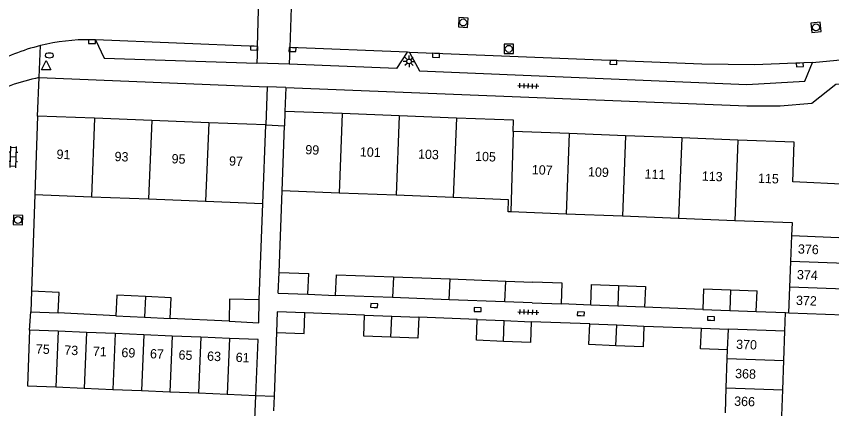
# Model space of a CAD drawing. Extents: x 132994 to 136000, y 393499 to 395512.
# Drawn here: x 134480.9 to 134568.3, y 394295.8 to 394337.9 of the extents above; entities that cross this region are included whole.
import ezdxf

# ---------------------------------------------------------------- set-up
doc = ezdxf.new("R2010")
doc.units = 0
for name, color, linetype in [('gg-afsc-erfafscheiding', 7, 'Continuous'), ('gg-afsc-hekwerk', 7, 'Continuous'), ('gg-afsc-muur', 7, 'Continuous'), ('gg-anno-huisnummerreeks BGT', 7, 'Continuous'), ('gg-bbg-bijgebouw', 7, 'Continuous'), ('gg-bbg-gedigitaliseerde bebouwing', 7, 'Continuous'), ('gg-bbg-gedigitaliseerde bijgebouw', 7, 'Continuous'), ('gg-bbg-hoofdgebouw', 7, 'Continuous'), ('gg-bbg-tussenscheiding', 7, 'Continuous'), ('gg-knt-verharding', 7, 'Continuous'), ('gg-knt-verharding nz', 7, 'Continuous'), ('gt-grn-weggrens', 7, 'Continuous'), ('gt-symb-brandkraan', 7, 'Continuous'), ('gt-symb-klinker verharding', 7, 'Continuous'), ('gt-symb-kolk', 7, 'Continuous'), ('gt-symb-lichtmast', 7, 'Continuous'), ('gt-symb-rioolschacht', 7, 'Continuous'), ('gt-symb-tegel verharding', 7, 'Continuous'), ('gt-symb-waterafsluiter', 7, 'Continuous')]:
    doc.layers.add(name, color=color, linetype=linetype)

# ---------------------------------------------------------------- blocks, each defined once
blk = doc.blocks.new('gt0-KOLK')
at = {"layer": 'gt-symb-kolk'}
blk.add_lwpolyline([(0, 0), (0.375, 0), (0.375, 0.4), (-0.375, 0.4), (-0.375, 0), (0, 0)], dxfattribs=at)
blk = doc.blocks.new('gt0-WAFSL')
at = {"layer": 'gt-symb-waterafsluiter'}
for p, q in [((-0.5, -0.333), (0, 0.667)), ((0, 0.667), (0.5, -0.333)), ((0.5, -0.333), (-0.5, -0.333))]:
    blk.add_line(p, q, dxfattribs=at)
blk = doc.blocks.new('gt0-BR')
at = {"layer": 'gt-symb-brandkraan'}
for centre, radius, start, end in [((-0.244, 0), 0.206, 107.56694, 252.43307), ((0.599, -2.664), 3, 106.89205, 107.56694), ((0, -0.691), 0.938, 73.10799, 106.89205), ((-0.599, -2.664), 3, 72.43309, 73.10799), ((0.244, 0), 0.206, 287.56695, 72.43309), ((0.599, 2.664), 3, 252.43307, 253.10797), ((0, 0.691), 0.938, 253.10797, 286.89206), ((-0.599, 2.664), 3, 286.89206, 287.56695)]:
    blk.add_arc(centre, radius, start, end, dxfattribs=at)
blk = doc.blocks.new('gt0-KL1')
at = {"layer": 'gt-symb-klinker verharding'}
for p, q in [((-1.15, 0.3), (1.15, 0.3)), ((-1, -0.3), (-1, 0.3)), ((-0.5, 0.3), (-0.5, 0.45)), ((0, -0.3), (0, 0.3)), ((0.5, 0.3), (0.5, 0.45)), ((1, -0.3), (1, 0.3)), ((-1.15, -0.3), (1.15, -0.3)), ((-0.5, -0.45), (-0.5, -0.3)), ((0.5, -0.45), (0.5, -0.3))]:
    blk.add_line(p, q, dxfattribs=at)
blk = doc.blocks.new('gt0-RS')
at = {"layer": 'gt-symb-rioolschacht'}
blk.add_lwpolyline([(-0.5, -0.5), (0.5, -0.5), (0.5, 0.5), (-0.5, 0.5)], close=True, dxfattribs=at)
blk.add_circle((0, 0), 0.375, dxfattribs=at)
blk = doc.blocks.new('gt0-LMAST')
at = {"layer": 'gt-symb-lichtmast'}
for p, q in [((-0.182, 0.173), (-0.447, 0.438)), ((-0.005, 0.246), (-0.005, 0.621)), ((0.172, 0.173), (0.437, 0.438)), ((-0.255, -0.004), (-0.63, -0.004)), ((-0.182, -0.181), (-0.447, -0.446)), ((-0.005, -0.254), (-0.005, -0.629)), ((0.437, -0.446), (0.172, -0.181)), ((0.245, -0.004), (0.62, -0.004))]:
    blk.add_line(p, q, dxfattribs=at)
blk.add_circle((-0.005, -0.004), 0.25, dxfattribs=at)
blk = doc.blocks.new('gt0-TEG1')
at = {"layer": 'gt-symb-tegel verharding'}
for p, q in [((-1.125, 0), (1.125, 0)), ((-0.9, -0.25), (-0.9, 0.25)), ((-0.45, -0.25), (-0.45, 0.25)), ((0, -0.25), (0, 0.25)), ((0.45, -0.25), (0.45, 0.25)), ((0.9, -0.25), (0.9, 0.25))]:
    blk.add_line(p, q, dxfattribs=at)

msp = doc.modelspace()

# ---------------------------------------------------------------- linework, layer by layer
at = {"layer": 'gg-afsc-erfafscheiding'}
for p, q in [((134482.85, 394318.78), (134482.51, 394308.42)), ((134509.041, 394310.42), (134509.372, 394319.175)), ((134506.915, 394307.481), (134507.29, 394317.81)), ((134512.142, 394308.094), (134515.089, 394307.964)), ((134542.468, 394306.914), (134539.322, 394307.038)), ((134554.48, 394306.45), (134548.25, 394306.691)), ((134491.555, 394305.768), (134485.37, 394306.08)), ((134518.221, 394305.833), (134511.815, 394306.097)), ((134530.308, 394305.373), (134524.028, 394305.609)), ((134503.681, 394305.183), (134497.367, 394305.488)), ((134542.372, 394304.91), (134536.089, 394305.139)), ((134548.17, 394304.677), (134554.335, 394304.457)), ((134508.783, 394303.97), (134508.513, 394297.158)), ((134508.513, 394297.158), (134508.45, 394295.58))]:
    msp.add_line(p, q, dxfattribs=at)
at = {"layer": 'gg-afsc-hekwerk'}
for p, q in [((134507.62, 394326.23), (134509.628, 394326.147)), ((134482.28, 394304.24), (134482.41, 394306.21)), ((134506.54, 394297.24), (134508.513, 394297.158))]:
    msp.add_line(p, q, dxfattribs=at)
at = {"layer": 'gg-afsc-muur'}
for p, q in [((134560.225, 394306.229), (134563.375, 394306.108)), ((134563.375, 394306.108), (134563.713, 394306.095))]:
    msp.add_line(p, q, dxfattribs=at)
at = {"layer": 'gg-bbg-bijgebouw'}
for p, q in [((134508.944, 394308.215), (134509.041, 394310.42)), ((134509.041, 394310.42), (134512.225, 394310.296)), ((134512.142, 394308.094), (134512.225, 394310.296)), ((134515.089, 394307.964), (134515.198, 394310.18)), ((134515.198, 394310.18), (134521.322, 394309.958)), ((134521.322, 394309.958), (134527.401, 394309.721)), ((134527.401, 394309.721), (134533.367, 394309.493)), ((134482.51, 394308.42), (134482.41, 394306.21)), ((134508.944, 394308.215), (134512.142, 394308.094)), ((134554.57, 394308.68), (134554.48, 394306.45)), ((134521.196, 394307.732), (134515.089, 394307.964)), ((134527.301, 394307.493), (134521.196, 394307.732)), ((134533.277, 394307.265), (134527.301, 394307.493)), ((134545.367, 394306.802), (134542.468, 394306.914)), ((134548.25, 394306.691), (134545.367, 394306.802)), ((134554.48, 394306.45), (134557.398, 394306.338)), ((134482.41, 394306.21), (134485.37, 394306.08)), ((134518.221, 394305.833), (134521.125, 394305.721)), ((134521.125, 394305.721), (134524.028, 394305.609)), ((134557.398, 394306.338), (134560.225, 394306.229)), ((134530.308, 394305.373), (134533.199, 394305.256)), ((134533.199, 394305.256), (134536.089, 394305.139)), ((134542.372, 394304.91), (134545.271, 394304.794)), ((134545.271, 394304.794), (134548.17, 394304.677)), ((134485.343, 394304.113), (134482.28, 394304.24)), ((134488.406, 394303.985), (134485.343, 394304.113)), ((134491.469, 394303.858), (134488.406, 394303.985)), ((134494.532, 394303.73), (134491.469, 394303.858)), ((134554.25, 394302.23), (134554.335, 394304.457)), ((134554.335, 394304.457), (134557.24, 394304.348)), ((134563.29, 394304.12), (134557.24, 394304.348)), ((134563.18, 394300.974), (134563.29, 394304.12)), ((134497.595, 394303.603), (134494.532, 394303.73)), ((134500.658, 394303.475), (134497.595, 394303.603)), ((134503.721, 394303.348), (134500.658, 394303.475)), ((134563.07, 394297.848), (134563.18, 394300.974)), ((134485.094, 394298.142), (134488.157, 394298.013)), ((134488.157, 394298.013), (134491.22, 394297.885)), ((134491.22, 394297.885), (134494.283, 394297.756)), ((134494.283, 394297.756), (134497.346, 394297.627)), ((134497.346, 394297.627), (134500.409, 394297.498)), ((134562.972, 394295.055), (134563.07, 394297.848)), ((134500.409, 394297.498), (134503.472, 394297.369)), ((134503.472, 394297.369), (134506.54, 394297.24))]:
    msp.add_line(p, q, dxfattribs=at)
for points in [[(134542.468, 394306.914), (134542.554, 394309.142), (134545.452, 394309.03)], [(134545.452, 394309.03), (134548.336, 394308.919), (134548.25, 394306.691)], [(134485.37, 394306.08), (134485.47, 394308.28), (134482.51, 394308.42)], [(134563.713, 394306.095), (134569.6, 394305.87), (134569.704, 394308.623)], [(134511.815, 394306.097), (134508.856, 394306.194), (134508.783, 394303.97)], [(134508.783, 394303.97), (134511.742, 394303.873), (134511.815, 394306.097)], [(134521.039, 394303.493), (134518.135, 394303.605), (134518.221, 394305.833)], [(134524.028, 394305.609), (134523.942, 394303.38), (134521.039, 394303.493)], [(134533.109, 394303.028), (134530.218, 394303.145), (134530.308, 394305.373)], [(134536.089, 394305.139), (134535.999, 394302.911), (134533.109, 394303.028)], [(134545.181, 394302.566), (134542.282, 394302.682), (134542.372, 394304.91)], [(134548.17, 394304.677), (134548.08, 394302.449), (134545.181, 394302.566)], [(134482.28, 394304.24), (134482.06, 394298.27), (134485.094, 394298.142)], [(134506.54, 394297.24), (134506.79, 394303.22), (134503.721, 394303.348)]]:
    msp.add_lwpolyline(points, dxfattribs=at)
at = {"layer": 'gg-bbg-gedigitaliseerde bebouwing'}
for p, q in [((134509.372, 394319.175), (134509.628, 394326.147)), ((134515.476, 394318.934), (134509.372, 394319.175)), ((134521.603, 394318.693), (134515.476, 394318.934)), ((134527.73, 394318.451), (134521.603, 394318.693)), ((134539.834, 394316.682), (134533.897, 394316.916)), ((134545.863, 394316.444), (134539.834, 394316.682)), ((134551.892, 394316.207), (134545.863, 394316.444)), ((134557.921, 394315.969), (134551.892, 394316.207))]:
    msp.add_line(p, q, dxfattribs=at)
for points in [[(134533.897, 394316.916), (134533.619, 394316.927), (134533.67, 394318.217), (134527.73, 394318.451)], [(134564.042, 394314.364), (134564.096, 394315.726), (134557.921, 394315.969)]]:
    msp.add_lwpolyline(points, dxfattribs=at)
at = {"layer": 'gg-bbg-gedigitaliseerde bijgebouw'}
for p, q in [((134563.934, 394311.606), (134564.042, 394314.364)), ((134563.826, 394308.854), (134563.934, 394311.606)), ((134533.367, 394309.493), (134536.259, 394309.387)), ((134554.57, 394308.68), (134557.472, 394308.566)), ((134557.472, 394308.566), (134560.311, 394308.454)), ((134560.225, 394306.229), (134560.311, 394308.454)), ((134563.713, 394306.095), (134563.826, 394308.854)), ((134536.178, 394307.159), (134533.277, 394307.265)), ((134536.178, 394307.159), (134539.322, 394307.038)), ((134491.555, 394305.768), (134494.63, 394305.62)), ((134494.63, 394305.62), (134497.367, 394305.488)), ((134557.155, 394302.119), (134554.25, 394302.23)), ((134557.122, 394301.183), (134557.155, 394302.119)), ((134557.011, 394298.035), (134557.122, 394301.183)), ((134556.917, 394295.382), (134557.011, 394298.035))]:
    msp.add_line(p, q, dxfattribs=at)
for points in [[(134539.322, 394307.038), (134539.408, 394309.266), (134536.259, 394309.387)], [(134494.708, 394307.834), (134491.662, 394307.981), (134491.555, 394305.768)], [(134497.367, 394305.488), (134497.473, 394307.7), (134494.708, 394307.834)], [(134506.915, 394307.481), (134503.733, 394307.551), (134503.681, 394305.183)], [(134503.681, 394305.183), (134506.861, 394305.029), (134506.915, 394307.481)]]:
    msp.add_lwpolyline(points, dxfattribs=at)
at = {"layer": 'gg-bbg-hoofdgebouw'}
for p, q in [((134509.68, 394327.68), (134509.628, 394326.147)), ((134515.807, 394327.443), (134509.68, 394327.68)), ((134521.934, 394327.205), (134515.807, 394327.443)), ((134483.15, 394327.19), (134482.85, 394318.78)), ((134489.267, 394326.95), (134483.15, 394327.19)), ((134495.384, 394326.71), (134489.267, 394326.95)), ((134501.501, 394326.47), (134495.384, 394326.71)), ((134528.061, 394326.968), (134521.934, 394327.205)), ((134507.62, 394326.23), (134501.501, 394326.47)), ((134507.29, 394317.81), (134507.62, 394326.23)), ((134540.172, 394325.302), (134534.14, 394325.53)), ((134546.202, 394325.074), (134540.172, 394325.302)), ((134552.231, 394324.846), (134546.202, 394325.074)), ((134558.26, 394324.618), (134552.231, 394324.846)), ((134482.85, 394318.78), (134488.936, 394318.538)), ((134488.936, 394318.538), (134495.053, 394318.296)), ((134495.053, 394318.296), (134501.17, 394318.053)), ((134501.17, 394318.053), (134507.29, 394317.81))]:
    msp.add_line(p, q, dxfattribs=at)
for points in [[(134534.14, 394325.53), (134534.19, 394326.73), (134528.061, 394326.968)], [(134570.13, 394319.86), (134564.13, 394320.12), (134564.29, 394324.39), (134558.26, 394324.618)]]:
    msp.add_lwpolyline(points, dxfattribs=at)
at = {"layer": 'gg-bbg-tussenscheiding'}
for p, q in [((134515.807, 394327.443), (134515.476, 394318.934)), ((134489.267, 394326.95), (134488.936, 394318.538)), ((134495.384, 394326.71), (134495.053, 394318.296)), ((134521.934, 394327.205), (134521.603, 394318.693)), ((134528.061, 394326.968), (134527.73, 394318.451)), ((134501.501, 394326.47), (134501.17, 394318.053)), ((134534.14, 394325.53), (134533.897, 394316.916)), ((134540.172, 394325.302), (134539.834, 394316.682)), ((134546.202, 394325.074), (134545.863, 394316.444)), ((134552.231, 394324.846), (134551.892, 394316.207)), ((134558.26, 394324.618), (134557.921, 394315.969)), ((134564.042, 394314.364), (134569.913, 394314.128)), ((134569.809, 394311.375), (134563.934, 394311.606)), ((134521.322, 394309.958), (134521.196, 394307.732)), ((134527.301, 394307.493), (134527.401, 394309.721)), ((134533.277, 394307.265), (134533.367, 394309.493)), ((134545.452, 394309.03), (134545.367, 394306.802)), ((134557.472, 394308.566), (134557.398, 394306.338)), ((134569.704, 394308.623), (134563.826, 394308.854)), ((134494.708, 394307.834), (134494.63, 394305.62)), ((134521.039, 394303.493), (134521.125, 394305.721)), ((134533.109, 394303.028), (134533.199, 394305.256)), ((134545.181, 394302.566), (134545.271, 394304.794)), ((134485.343, 394304.113), (134485.094, 394298.142)), ((134488.406, 394303.985), (134488.157, 394298.013)), ((134491.469, 394303.858), (134491.22, 394297.885)), ((134557.155, 394302.119), (134557.24, 394304.348)), ((134494.532, 394303.73), (134494.283, 394297.756)), ((134497.595, 394303.603), (134497.346, 394297.627)), ((134500.658, 394303.475), (134500.409, 394297.498)), ((134503.721, 394303.348), (134503.472, 394297.369)), ((134557.122, 394301.183), (134563.18, 394300.974)), ((134557.011, 394298.035), (134563.07, 394297.848))]:
    msp.add_line(p, q, dxfattribs=at)
at = {"layer": 'gg-knt-verharding'}
for p, q in [((134506.716, 394334.648), (134506.889, 394340.176)), ((134510.382, 394340.05), (134510.192, 394334.521)), ((134489.374, 394335.349), (134488.857, 394335.37)), ((134506.716, 394334.648), (134506.661, 394332.867)), ((134510.192, 394334.521), (134510.119, 394332.74)), ((134521.672, 394332.267), (134522.826, 394334.018)), ((134523.03, 394334.009), (134522.826, 394334.018)), ((134510.119, 394332.74), (134506.661, 394332.867)), ((134566.268, 394332.927), (134570.673, 394333.346)), ((134483.15, 394327.19), (134483.32, 394331.31)), ((134483.32, 394331.31), (134507.784, 394330.33)), ((134507.784, 394330.33), (134507.62, 394326.23)), ((134509.783, 394330.25), (134509.68, 394327.68)), ((134563.29, 394304.12), (134563.375, 394306.108)), ((134506.15, 394287.15), (134506.54, 394297.24))]:
    msp.add_line(p, q, dxfattribs=at)
for points in [[(134489.374, 394335.349), (134490.291, 394333.375), (134506.661, 394332.867)], [(134523.03, 394334.009), (134524.104, 394332.051), (134559.206, 394330.58), (134565.422, 394330.922), (134566.268, 394332.927)], [(134521.672, 394332.267), (134510.131, 394332.74), (134510.119, 394332.74)], [(134509.783, 394330.25), (134559.21, 394328.27), (134562.8, 394328.29), (134566.19, 394328.56), (134568.77, 394330.61), (134570.57, 394330.78)]]:
    msp.add_lwpolyline(points, dxfattribs=at)
for centre, radius, start, end in [((134488.651, 394313.719), 21.652, 89.45495, 103.86612), ((134488.639, 394313.692), 21.676, 103.81944, 119.3511), ((134487.634, 394310.035), 21.708, 101.46283, 118.14588)]:
    msp.add_arc(centre, radius, start, end, dxfattribs=at)
at = {"layer": 'gg-knt-verharding nz'}
for p, q in [((134506.716, 394334.648), (134489.374, 394335.349)), ((134522.826, 394334.018), (134510.192, 394334.521))]:
    msp.add_line(p, q, dxfattribs=at)
msp.add_lwpolyline([(134566.268, 394332.927), (134560.05, 394332.68), (134554.39, 394332.76), (134523.03, 394334.009)], dxfattribs=at)
at = {"layer": 'gt-grn-weggrens'}
for p, q in [((134483.32, 394331.31), (134483.462, 394334.74)), ((134509.783, 394330.25), (134507.784, 394330.33))]:
    msp.add_line(p, q, dxfattribs=at)

# ---------------------------------------------------------------- block references
at = {"layer": 'gt-symb-brandkraan'}
msp.add_blockref('gt0-BR', (134484.422, 394333.689), dxfattribs=at)
at = {"layer": 'gt-symb-klinker verharding', "rotation": 87.76436310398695}
msp.add_blockref('gt0-KL1', (134480.546, 394322.791), dxfattribs=at)
at = {"layer": 'gt-symb-kolk'}
for p, rotation in [((134488.993, 394335.36), 178.45338970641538), ((134506.365, 394334.67), 176.38792501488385), ((134510.497, 394334.509), 177.7235823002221), ((134525.889, 394333.897), 177.42085249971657), ((134544.914, 394333.139), 177.8216311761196), ((134564.888, 394332.872), -177.64984047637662), ((134519.239, 394306.676), -2.2356368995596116), ((134530.347, 394306.232), -2.2356368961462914), ((134541.398, 394305.794), -2.235636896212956), ((134555.362, 394305.286), -2.235636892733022)]:
    msp.add_blockref('gt0-KOLK', p, dxfattribs=dict(at, rotation=rotation))
at = {"layer": 'gt-symb-lichtmast'}
msp.add_blockref('gt0-LMAST', (134522.99, 394333.053), dxfattribs=at)
at = {"layer": 'gt-symb-rioolschacht'}
for p, rotation in [((134528.793, 394337.216), 177.7643631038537), ((134566.623, 394336.687), -173.45090842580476), ((134533.688, 394334.392), 179.3124836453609), ((134481.033, 394316.04), 87.82163117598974)]:
    msp.add_blockref('gt0-RS', p, dxfattribs=dict(at, rotation=rotation))
at = {"layer": 'gt-symb-tegel verharding', "rotation": -2.1783688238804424}
for p in [(134535.776, 394330.419), (134535.786, 394306.169)]:
    msp.add_blockref('gt0-TEG1', p, dxfattribs=at)
at = {"layer": 'gt-symb-waterafsluiter'}
msp.add_blockref('gt0-WAFSL', (134484.067, 394332.48), dxfattribs=at)

# ---------------------------------------------------------------- texts
at = {"layer": 'gg-anno-huisnummerreeks BGT'}
for s, rotation, p in [('99', 357.8, (134511.849, 394323.092)), ('91', 357.8, (134485.167, 394322.607)), ('93', 357.8, (134491.39, 394322.362)), ('95', 357.8, (134497.507, 394322.122)), ('101', 357.8, (134517.7, 394322.865)), ('103', 357.8, (134523.935, 394322.624)), ('105', 357.8, (134530.054, 394322.387)), ('97', 357.8, (134503.665, 394321.881)), ('107', 357.8, (134536.138, 394320.952)), ('109', 357.8, (134542.165, 394320.724)), ('111', 357.8, (134548.233, 394320.495)), ('113', 357.8, (134554.369, 394320.262)), ('115', 357.8, (134560.398, 394320.035)), ('376', 357.8, (134564.68, 394312.448)), ('374', 357.8, (134564.575, 394309.697)), ('372', 357.8, (134564.471, 394306.943)), ('370', 358, (134558.055, 394302.228)), ('75', 357.6, (134482.949, 394301.735)), ('73', 357.6, (134485.997, 394301.607)), ('71', 357.6, (134489.059, 394301.479)), ('69', 357.6, (134492.123, 394301.35)), ('67', 357.6, (134495.186, 394301.221)), ('65', 357.6, (134498.249, 394301.092)), ('63', 357.6, (134501.312, 394300.963)), ('61', 357.6, (134504.377, 394300.834)), ('368', 358, (134557.944, 394299.093)), ('366', 358, (134557.84, 394296.133))]:
    msp.add_text(s, height=1, rotation=rotation, dxfattribs=at).set_placement(p)

doc.saveas('drawing.dxf')
